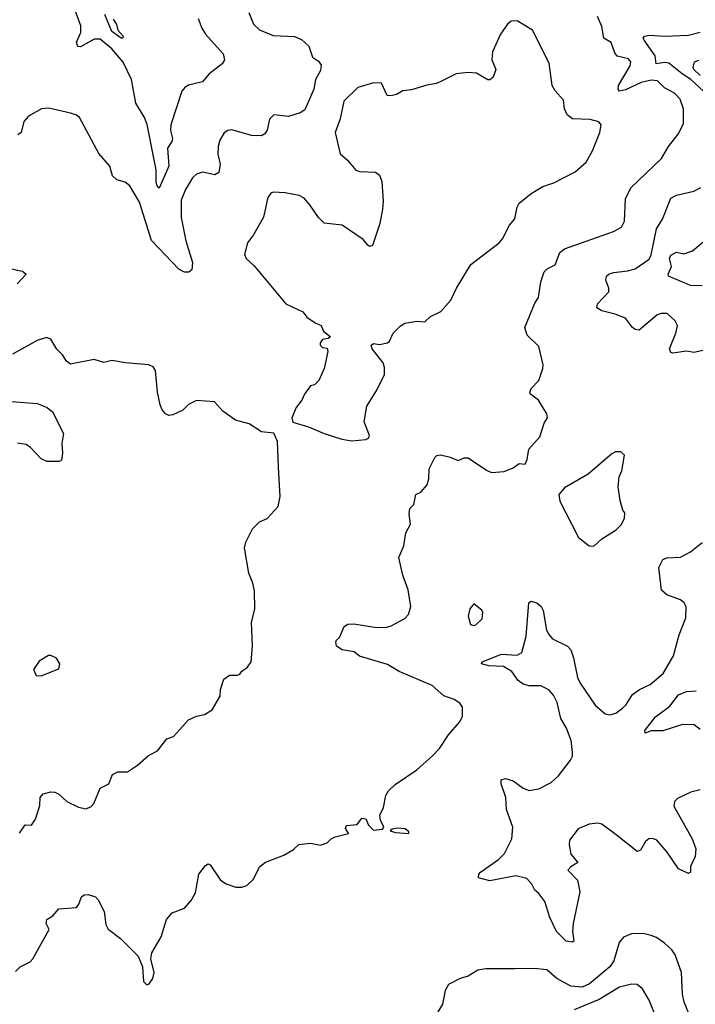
# Model space of a CAD drawing. Extents: x 1550320 to 1685906, y 509093 to 640511.
# Tile 351 of 532: x 1624107 to 1627540, y 585774 to 590779. Entities that reach past the tile are written whole.
import ezdxf

# ---------------------------------------------------------------- set-up
doc = ezdxf.new("R2010")
doc.units = 0

msp = doc.modelspace()

# ---------------------------------------------------------------- linework, layer by layer
at = {"layer": '0CON20XD'}
for points in [[(1625032.9, 590735), (1625051.5, 590705), (1625140, 590605), (1625147.1, 590575), (1625135.8, 590555), (1625068.3, 590501.7), (1625035, 590463.3), (1624964.6, 590445.4), (1624945.4, 590434.6), (1624930, 590415), (1624874.7, 590244.7), (1624873.5, 590215), (1624883.4, 590175), (1624880.2, 590159.8), (1624858.3, 590125), (1624864, 590035), (1624815, 589923.3), (1624805, 589933.8), (1624800.9, 589950.9), (1624799.7, 590015), (1624755, 590245.8), (1624741.5, 590281.5), (1624697.3, 590355), (1624674.1, 590475), (1624632.6, 590562.6), (1624575, 590630.7), (1624515, 590679.5), (1624485, 590680), (1624415, 590640.5), (1624402.3, 590642.3), (1624395.5, 590665), (1624417, 590713), (1624418.2, 590748.2), (1624381.5, 590845)], [(1624085, 585941.2), (1624108.8, 585965), (1624159.7, 585990.3), (1624174.2, 586005), (1624256.2, 586155), (1624241.4, 586185), (1624244, 586205), (1624275, 586223.3), (1624305, 586260), (1624395, 586266.7), (1624407.5, 586282.5), (1624420.3, 586319.7), (1624435, 586330), (1624455, 586332.9), (1624491.1, 586321.1), (1624505.8, 586305), (1624535.7, 586245.7), (1624545, 586180), (1624555.9, 586155.9), (1624619.1, 586109.1), (1624708.3, 586018.3), (1624730, 585965), (1624735, 585890), (1624753, 585873), (1624765, 585877.5), (1624783.3, 585905), (1624790, 585935), (1624772.5, 586005), (1624777.5, 586035), (1624825, 586117.5), (1624852.5, 586205), (1624881.7, 586238.3), (1624945, 586262.5), (1624978.3, 586301.7), (1624999.3, 586340.7), (1625017.5, 586435), (1625050.7, 586479.3), (1625065, 586487.5), (1625075, 586482.5), (1625127.5, 586405), (1625156.4, 586386.4), (1625205, 586368.8), (1625235, 586368.8), (1625261.7, 586378.3), (1625295, 586410), (1625325, 586473.3), (1625355, 586496.2), (1625448.3, 586531.7), (1625498.3, 586561.7), (1625525, 586586.7), (1625585, 586592.5), (1625635, 586582.5), (1625670, 586595), (1625690, 586615), (1625710, 586625), (1625777, 586643), (1625761.7, 586668.3), (1625767, 586683), (1625821.7, 586688.3), (1625845, 586720), (1625865, 586717.5), (1625880, 586685), (1625905, 586660), (1625950, 586665), (1625956.7, 586675), (1625939.5, 586709.5), (1625936, 586735), (1625955.7, 586775), (1625968, 586835), (1625980.5, 586859.5), (1626015, 586891.2), (1626125, 586966), (1626205, 587036.2), (1626239.2, 587075), (1626285, 587144), (1626341.7, 587208.3), (1626356.4, 587236.4), (1626356.7, 587285), (1626343.9, 587303.9), (1626313.9, 587323.9), (1626261.7, 587341.7), (1626203.3, 587395), (1626035, 587466.4), (1625975, 587500.8), (1625833.6, 587543.6), (1625805.6, 587565.6), (1625745.9, 587575.9), (1625716.7, 587595), (1625712.5, 587615), (1625716.7, 587625), (1625731.2, 587638.8), (1625756.4, 587693.6), (1625774.2, 587705.8), (1625805, 587707.5), (1625910.5, 587690.5), (1625965, 587689.5), (1625995, 587698.1), (1626063.8, 587735), (1626082, 587755), (1626094.1, 587795.9), (1626081.2, 587881.2), (1626054.2, 587955), (1626034.1, 588045.9), (1626058, 588105), (1626069.5, 588170.5), (1626092, 588215), (1626086, 588265), (1626090, 588295), (1626110, 588315), (1626120, 588365), (1626145, 588376.7), (1626176.7, 588415), (1626186.2, 588445), (1626186.7, 588495), (1626216.4, 588553.6), (1626226.4, 588563.6), (1626245, 588566.2), (1626295, 588555.8), (1626335, 588538), (1626365, 588551.2), (1626385, 588552), (1626478.3, 588488.3), (1626505, 588478), (1626568.3, 588481.7), (1626615, 588501.2), (1626645, 588522.5), (1626675, 588520), (1626686.4, 588543.6), (1626693.3, 588595), (1626750.7, 588659.3), (1626772, 588728), (1626788.8, 588755), (1626786, 588776), (1626743.3, 588845), (1626703.3, 588875), (1626698.8, 588885), (1626705.7, 588904.3), (1626744, 588945), (1626766, 589005), (1626767.5, 589025), (1626745, 589117.5), (1626686, 589175), (1626674.3, 589215), (1626725, 589337.5), (1626743.9, 589366.1), (1626754.4, 589445.6), (1626772.6, 589497.4), (1626787.8, 589512.2), (1626827, 589533), (1626851.4, 589595), (1626875.3, 589614.7), (1627125, 589701.8), (1627164.2, 589725), (1627180.8, 589755), (1627185, 589870), (1627214.5, 589925), (1627367.4, 590072.6), (1627404, 590135), (1627453.6, 590196.4), (1627479.5, 590249.5), (1627479.5, 590325), (1627463.6, 590375), (1627435, 590405.5), (1627383.1, 590433.1), (1627348.2, 590468.2), (1627315, 590470.6), (1627265, 590459.4), (1627185, 590421.9), (1627154.6, 590415), (1627148, 590425), (1627149.1, 590445), (1627208.5, 590545), (1627212.5, 590565), (1627200.6, 590580.6), (1627143.5, 590593.5), (1627130.8, 590610.8), (1627112.8, 590662.8), (1627075, 590685.6), (1627064.6, 590745), (1627043.1, 590795)], [(1625270.6, 590815), (1625295.6, 590755.6), (1625325, 590727.5), (1625395, 590698.5), (1625502.8, 590692.8), (1625538.2, 590678.2), (1625576, 590645), (1625595, 590587.5), (1625625, 590567.5), (1625638.3, 590548.3), (1625635, 590520), (1625609.2, 590475), (1625601.4, 590425), (1625555, 590320), (1625532.5, 590305), (1625473, 590287), (1625397.5, 590295), (1625376.8, 590273.2), (1625365, 590217.5), (1625351.7, 590198.3), (1625335, 590188.8), (1625285, 590190), (1625185, 590219.2), (1625165, 590216), (1625145, 590203.3), (1625123.4, 590166.6), (1625115.5, 590134.5), (1625113.6, 590095), (1625125.4, 590045), (1625118.2, 590001.8), (1625099.1, 589990.9), (1625035, 590003.3), (1625005, 589993.1), (1624984.4, 589975), (1624948.5, 589915), (1624928, 589862), (1624927.2, 589772.8), (1624951.6, 589655), (1624984.6, 589545), (1624982.1, 589507.9), (1624966, 589495), (1624945, 589494.8), (1624915, 589510.9), (1624776.1, 589656.1), (1624715, 589851.4), (1624665.7, 589935), (1624643, 589953), (1624600, 589965), (1624578.8, 589985), (1624564.2, 590034.2), (1624508.8, 590098.8), (1624411.2, 590281.2), (1624395, 590294), (1624364.4, 590304.4), (1624255, 590329.2), (1624217.5, 590325), (1624150.9, 590289.1), (1624128.3, 590261.7), (1624114.1, 590205.9), (1624096.6, 590193.4)], [(1624580.9, 590780.9), (1624597.8, 590755), (1624605.8, 590725.8), (1624632.5, 590695), (1624630, 590685), (1624622.5, 590685), (1624575, 590719.2), (1624540, 590805)], [(1625014, 590785), (1625032.9, 590735)], [(1625795, 588637.5), (1625865, 588644.3), (1625878.7, 588651.3), (1625884, 588665), (1625858, 588735), (1625870.8, 588815), (1625921.2, 588895), (1625961.2, 588975), (1625960.7, 589010.7), (1625953.3, 589035), (1625897.5, 589105), (1625892.5, 589125), (1625905, 589132.5), (1625935, 589128), (1625975, 589136.2), (1625986.7, 589145), (1626003.8, 589185), (1626039.7, 589220.3), (1626064.4, 589235.6), (1626125, 589246.2), (1626165, 589242.5), (1626195, 589270), (1626247.5, 589295), (1626297.5, 589352.5), (1626326.7, 589415), (1626400, 589535), (1626543.3, 589645), (1626560, 589665), (1626595.9, 589734.1), (1626622.7, 589767.3), (1626633.9, 589826.1), (1626644.1, 589845.9), (1626706.7, 589895), (1626765, 589930.6), (1626820.9, 589949.1), (1626929.2, 590005), (1626984.6, 590055.4), (1627017.8, 590112.2), (1627054.5, 590205.5), (1627062, 590245), (1627049.5, 590259.5), (1627005, 590271.1), (1626915.5, 590275.5), (1626889.2, 590295), (1626875.7, 590325), (1626869.7, 590369.7), (1626827.6, 590417.6), (1626811.9, 590445), (1626797.7, 590557.7), (1626712.5, 590725), (1626635, 590773.3), (1626605, 590771.2), (1626585, 590756.7), (1626550, 590705), (1626508.8, 590615), (1626506.2, 590575), (1626526, 590525), (1626513.6, 590486.4), (1626496.1, 590473.9), (1626485, 590472.5), (1626427.3, 590507.3), (1626385, 590511.2), (1626325, 590503.8), (1626246.7, 590465), (1626225, 590454), (1626175, 590446), (1626098.3, 590421.7), (1626053, 590417), (1626021.7, 590398.3), (1625995, 590392.5), (1625973.9, 590393.9), (1625945, 590455.8), (1625905, 590457.8), (1625825, 590433.3), (1625754, 590365), (1625735.6, 590275), (1625709.6, 590205), (1625735, 590097.5), (1625772, 590065), (1625815, 590014.2), (1625835, 590008), (1625915, 590004), (1625935, 589988.8), (1625946.6, 589956.6), (1625954, 589856), (1625951.2, 589815), (1625936.8, 589743.2), (1625899.5, 589630.5), (1625885, 589626.7), (1625875, 589633.3), (1625851.7, 589661.7), (1625745, 589734.2), (1625653.3, 589745), (1625625, 589773.8), (1625581.7, 589838.3), (1625551.5, 589871.5), (1625526.2, 589885), (1625455, 589898.8), (1625395, 589902), (1625382.7, 589897.3), (1625367.5, 589875), (1625345.3, 589774.7), (1625295.4, 589684.6), (1625264.2, 589645), (1625248.8, 589585), (1625258, 589565), (1625297.9, 589527.9), (1625459.2, 589335), (1625545, 589294.4), (1625566.5, 589266.5), (1625607.8, 589237.8), (1625638.8, 589225), (1625650, 589195), (1625686.4, 589166.4), (1625675, 589157.5), (1625645, 589152.5), (1625633.3, 589136.7), (1625634.1, 589124.1), (1625645, 589112.5), (1625669.3, 589109.3), (1625672.5, 589092.5), (1625653.8, 589005), (1625626.7, 588945), (1625605, 588923.3), (1625585, 588917.5), (1625553.3, 588875), (1625540, 588845), (1625511.7, 588808.3), (1625490, 588755), (1625495, 588733.8), (1625575, 588709.4), (1625654.6, 588674.6), (1625744.1, 588645.9), (1625795, 588637.5)], [(1627580.9, 590415), (1627517.6, 590475), (1627473.7, 590503.7), (1627405, 590557.6), (1627385, 590561.6), (1627341.4, 590555), (1627336.7, 590595), (1627280.4, 590675), (1627275.7, 590685), (1627281.2, 590695), (1627305, 590700.9), (1627385, 590695.8), (1627505, 590699.6), (1627565, 590715.6)], [(1627565, 590495.2), (1627533.2, 590525), (1627529.2, 590535), (1627536.7, 590565), (1627557.5, 590572.5)], [(1627655, 589115.4), (1627535, 589087.8), (1627495, 589093.3), (1627425, 589084.3), (1627415, 589086.7), (1627409.2, 589105), (1627440.8, 589185), (1627450, 589225), (1627438.3, 589248.3), (1627396.7, 589285), (1627365, 589285.7), (1627345, 589276.9), (1627255, 589200), (1627235, 589203.3), (1627220, 589215), (1627185, 589261.4), (1627132.8, 589282.8), (1627065, 589298.1), (1627040, 589315), (1627042.5, 589335), (1627100, 589395), (1627101.4, 589415), (1627085.7, 589455), (1627088, 589475), (1627102.7, 589487.3), (1627125.4, 589494.6), (1627195, 589501.8), (1627235, 589513.1), (1627305, 589562.1), (1627315, 589584), (1627343.3, 589715), (1627373.8, 589765), (1627415, 589872.2), (1627443.6, 589886.4), (1627532.4, 589907.6), (1627568.8, 589925)], [(1627575, 589425.5), (1627515, 589428.3), (1627404.4, 589475), (1627402.5, 589485), (1627418.9, 589525), (1627408.8, 589565), (1627415, 589582.5), (1627445, 589596.9), (1627481.4, 589588.6), (1627525, 589604.3), (1627623.1, 589685)], [(1624055, 589514), (1624120.5, 589500.5), (1624140, 589485), (1624093.2, 589436.8)], [(1624105, 586644), (1624135, 586686.7), (1624165.9, 586684.1), (1624186.2, 586715), (1624208.8, 586785), (1624211.2, 586825), (1624225.9, 586844.1), (1624265, 586854.2), (1624285, 586851.9), (1624305, 586842.5), (1624346.2, 586805), (1624405, 586775.8), (1624445, 586768), (1624470.3, 586779.7), (1624484, 586795), (1624515, 586872.5), (1624560, 586895), (1624578.3, 586941.7), (1624605, 586956), (1624655, 586956.2), (1624705, 586988.8), (1624761.2, 587038.8), (1624807.7, 587062.3), (1624855, 587123.3), (1624887.5, 587135), (1624965, 587220), (1625005, 587238.8), (1625045, 587246.7), (1625085, 587270), (1625125, 587340), (1625126.7, 587375), (1625143.6, 587426.4), (1625173.6, 587446.4), (1625213, 587447), (1625225, 587452.5), (1625235, 587467.5), (1625265, 587487.5), (1625283.3, 587515), (1625290, 587595), (1625284, 587715), (1625301.4, 587785), (1625300, 587875), (1625291.9, 587915), (1625271.4, 587965), (1625248.8, 588095), (1625256.1, 588123.9), (1625289.5, 588190.5), (1625325, 588226.2), (1625365, 588243.8), (1625420, 588305), (1625430.6, 588355), (1625421.2, 588505), (1625417.1, 588635), (1625397.5, 588677.5), (1625335, 588683.3), (1625272.5, 588725), (1625203.5, 588743.5), (1625138.3, 588788.3), (1625095.9, 588835.9), (1625005, 588842.5), (1624965, 588822.5), (1624935, 588793.8), (1624885, 588770), (1624865, 588767.5), (1624847.5, 588775), (1624830, 588795), (1624820.7, 588820.7), (1624806.7, 588885), (1624797.5, 588995), (1624784.3, 589014.3), (1624762.5, 589025), (1624645, 589034.2), (1624575, 589047.1), (1624535, 589036.2), (1624485, 589052), (1624365, 589027.5), (1624345, 589042.5), (1624323.8, 589075), (1624295, 589103.8), (1624265.5, 589155.5), (1624242.7, 589162.7), (1624195, 589148.5), (1624070.6, 589079.4)], [(1624065, 588838.5), (1624195, 588827.1), (1624247, 588807), (1624273.8, 588785), (1624328.8, 588675), (1624320, 588625), (1624323.8, 588575), (1624319.3, 588540.7), (1624306.7, 588533.3), (1624245, 588532.5), (1624215, 588547.5), (1624161.2, 588605), (1624139.1, 588619.1), (1624095, 588625.8)], [(1627025, 588102.5), (1627065, 588140), (1627137.5, 588185), (1627165, 588212.5), (1627180, 588245), (1627181.7, 588271.7), (1627172.5, 588285), (1627158.8, 588335), (1627148.8, 588405), (1627153.3, 588455), (1627166.7, 588485), (1627180, 588565), (1627161.7, 588581.7), (1627135, 588582.5), (1627115, 588572.5), (1626995, 588468.8), (1626875, 588398.8), (1626846.7, 588365), (1626852.3, 588332.3), (1626946.4, 588146.4), (1627000, 588105), (1627025, 588102.5)], [(1626555.8, 587554.2), (1626635, 587548.8), (1626658.5, 587561.5), (1626680.6, 587645), (1626694.5, 587815.5), (1626705, 587824), (1626735, 587814.6), (1626756.2, 587796.2), (1626766.2, 587775), (1626783.8, 587675), (1626795, 587653.1), (1626815, 587631.5), (1626890, 587595), (1626906.7, 587575), (1626920.8, 587535), (1626941.1, 587435), (1626955, 587407.1), (1627031.4, 587295), (1627081.3, 587251.3), (1627105, 587245.8), (1627135.5, 587254.5), (1627170.6, 587279.4), (1627186.9, 587295), (1627220.6, 587349.4), (1627256.3, 587373.7), (1627310.9, 587399.1), (1627376.7, 587455), (1627430, 587545), (1627457.3, 587652.7), (1627492, 587738), (1627493.1, 587795), (1627482.9, 587815), (1627465, 587830), (1627394.7, 587854.7), (1627368.3, 587878.3), (1627354.3, 587995), (1627374.5, 588035.5), (1627395.8, 588044.2), (1627465, 588047.3), (1627515.3, 588074.7), (1627575, 588121.5)], [(1626415, 587698.8), (1626425, 587703.3), (1626456.1, 587733.9), (1626460, 587765), (1626455, 587777.5), (1626415, 587810), (1626393.8, 587785), (1626386.4, 587746.4), (1626397.5, 587705), (1626415, 587698.8)], [(1624215, 587443.3), (1624305, 587480), (1624310, 587505), (1624293, 587533), (1624265, 587547.5), (1624253.6, 587546.4), (1624205, 587517.5), (1624177.5, 587475), (1624190, 587445), (1624215, 587443.3)], [(1627565.3, 586864.7), (1627517.8, 586852.2), (1627449.8, 586820.2), (1627434.3, 586805), (1627431.5, 586781.5), (1627524.3, 586615), (1627542.5, 586565), (1627539.2, 586525), (1627516.2, 586475), (1627515.8, 586445), (1627505, 586438.8), (1627455, 586462.5), (1627397.2, 586547.2), (1627345, 586607.5), (1627325, 586616), (1627304.1, 586615.9), (1627287.7, 586602.3), (1627261.7, 586558.3), (1627245, 586551.2), (1627138.6, 586635), (1627065, 586690), (1627045, 586694.2), (1627000.5, 586689.5), (1626944.7, 586665.3), (1626901.4, 586608.6), (1626899.5, 586585), (1626908, 586538), (1626942.5, 586495), (1626907, 586473), (1626892.5, 586455), (1626940.6, 586405), (1626952.9, 586345), (1626920, 586185), (1626916.7, 586145), (1626922.5, 586095), (1626915, 586090), (1626883.3, 586095), (1626835, 586144.2), (1626800.5, 586215), (1626775, 586296.7), (1626745, 586337.5), (1626724.2, 586354.2), (1626708.8, 586385), (1626684.3, 586414.3), (1626627.3, 586427.3), (1626495, 586402), (1626437.5, 586417.5), (1626440, 586435), (1626448.8, 586445), (1626539.2, 586510.8), (1626569.6, 586540.4), (1626607.5, 586615), (1626611.9, 586675), (1626580.6, 586765), (1626577.5, 586825), (1626553.1, 586895), (1626553.3, 586915), (1626575, 586922.5), (1626615, 586909.4), (1626665, 586872.9), (1626695, 586861.4), (1626745, 586868.6), (1626808.1, 586901.9), (1626845.6, 586935), (1626906.5, 587015), (1626915.3, 587034.7), (1626915.4, 587054.6), (1626909.2, 587115), (1626885, 587177.5), (1626857.2, 587227.2), (1626838.5, 587308.5), (1626819.6, 587345), (1626795, 587372.1), (1626755, 587392.5), (1626695, 587392.9), (1626665, 587401.9), (1626640.4, 587420.4), (1626607.3, 587465), (1626565, 587490.7), (1626490, 587495), (1626453.3, 587505), (1626456.7, 587515), (1626555.8, 587554.2)], [(1627565, 587170.8), (1627535, 587194.3), (1627475, 587195.7), (1627375, 587164.4), (1627315, 587164.4), (1627285, 587152.9), (1627283.1, 587165), (1627337.1, 587235), (1627410, 587290), (1627455, 587347.5), (1627495, 587364.3), (1627545, 587366.9)], [(1626085, 586642.5), (1626085, 586650), (1626065, 586666.7), (1626025, 586670), (1626000, 586665), (1625990, 586655), (1626017, 586647), (1626085, 586642.5)], [(1627515, 585707.5), (1627482.9, 585785), (1627474.4, 585825), (1627469.2, 585935), (1627438.2, 586025), (1627421.5, 586051.5), (1627384.1, 586084.1), (1627343.4, 586113.4), (1627315, 586123.8), (1627275, 586133.8), (1627215, 586132.7), (1627174.6, 586115.4), (1627152.6, 586087.4), (1627125.3, 585995), (1627106.4, 585965), (1627002.3, 585877.7), (1626965, 585860.6), (1626907, 585867), (1626835.6, 585905), (1626785, 585950), (1626723.2, 585956.8), (1626625, 585954.3), (1626475, 585954.4), (1626435, 585946.9), (1626385, 585917.5), (1626344.4, 585905.6), (1626285, 585874), (1626268.1, 585845), (1626255.7, 585775), (1626225, 585724)], [(1627365, 585646.2), (1627305.3, 585795.3), (1627272.4, 585852.4), (1627244.4, 585874.4), (1627215, 585876.5), (1627155, 585861.8), (1627051.2, 585798.8), (1626925, 585746.6)]]:
    msp.add_lwpolyline(points, dxfattribs=at)

doc.saveas('drawing.dxf')
